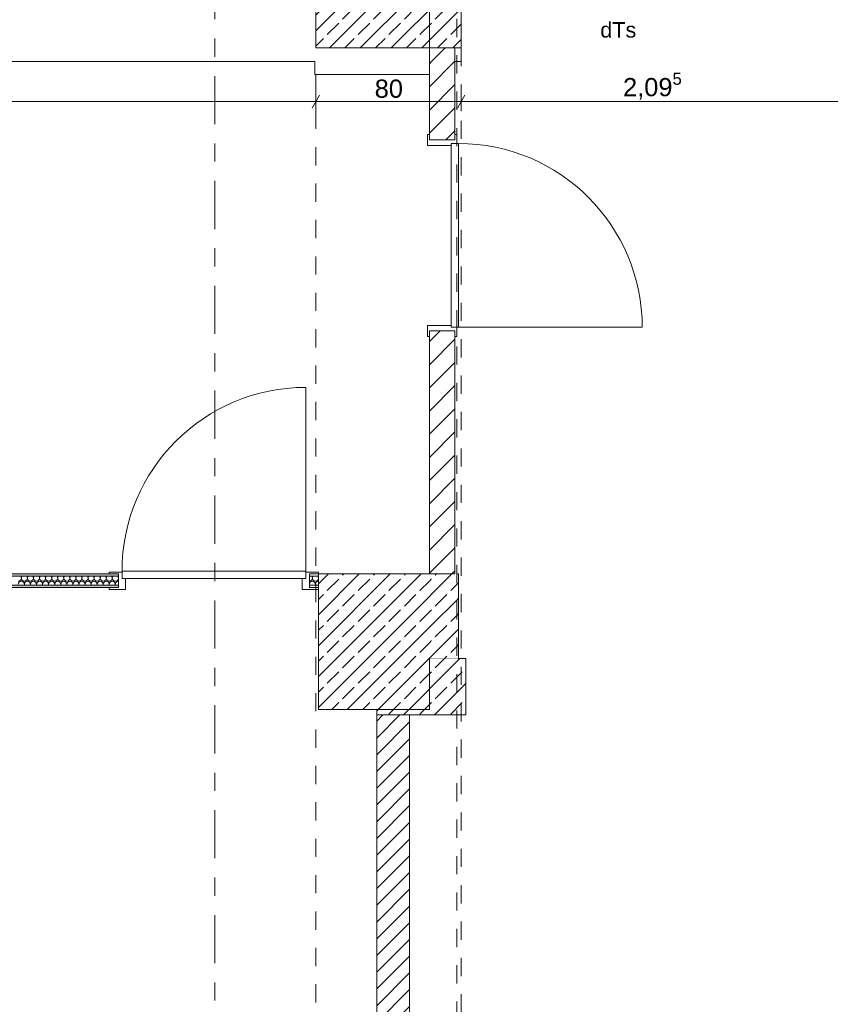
# Model space of a CAD drawing. Header units: metres. Extents: x -3.6 to 84.5, y -11 to 16.8.
# Tile 425 of 656: x 49.9 to 54.3, y -5.6 to -0.2. Entities that reach past the tile are written whole.
import ezdxf

# ---------------------------------------------------------------- set-up
doc = ezdxf.new("R2010")
doc.units = ezdxf.units.M
doc.header["$MEASUREMENT"] = 0
for name, pattern in [('Punktlinie eng', [0.0375, 0.0125, -0.025]), ('Strichlinie doppelt', [0.546806, 0.264583, -0.105833, 0.070556, -0.105833]), ('Untersicht', [0.1, 0.075, -0.025]), ('Wipeout_Contour', [1, 0, -1])]:
    doc.linetypes.add(name, pattern=pattern)
for name, color, linetype in [('152 - Bemaßung_ Beschriftung.Ausbau', 7, 'Continuous'), ('301 - Elemente.Linie', 7, 'Continuous'), ('302 - Elemente.Schraffur', 7, 'Continuous'), ('451 - Universal.Achsen Raster', 7, 'Continuous'), ('605 - Struktur.Wand Innen', 7, 'Continuous'), ('607 - Struktur.Stütze', 7, 'Continuous')]:
    doc.layers.add(name, color=color, linetype=linetype)
doc.styles.add('ERSTELLTER_STIL_2', font='txt')
doc.dimstyles.new('ERSTELLTER_STIL__3', dxfattribs={"dimtxt": 0.1, "dimasz": 0.0532, "dimexe": 0.18, "dimexo": 0.0625, "dimgap": 0, "dimtad": 1, "dimtih": 1, "dimtoh": 1, "dimzin": 0, "dimdsep": 46, "dimtxsty": 'ERSTELLTER_STIL_2', "dimblk": 'ARROWHEAD_2', "dimblk1": 'ARROWHEAD_2', "dimblk2": 'ARROWHEAD_2', "dimcen": 0.09, "dimse1": 1, "dimse2": 1, "dimclrd": 7, "dimclre": 7, "dimclrt": 7, "dimazin": 0, "dimtfac": 1, "dimtdec": 4, "dimtmove": 0, "dimatfit": 3, "dimfxl": 1, "dimtolj": 1, "dimtzin": 0, "dimarcsym": 0})
doc.dimstyles.new('ERSTELLTER_STIL__4', dxfattribs={"dimtxt": 0.1, "dimasz": 0.0532, "dimexe": 0.18, "dimexo": 0.0625, "dimgap": 0, "dimtad": 1, "dimtih": 1, "dimtoh": 1, "dimzin": 0, "dimdsep": 46, "dimtxsty": 'ERSTELLTER_STIL_2', "dimblk": 'ARROWHEAD_2', "dimblk1": 'ARROWHEAD_2', "dimblk2": 'ARROWHEAD_2', "dimcen": 0.09, "dimse1": 1, "dimse2": 1, "dimclrd": 7, "dimclre": 7, "dimclrt": 7, "dimazin": 0, "dimtfac": 1, "dimtdec": 4, "dimtmove": 2, "dimatfit": 3, "dimfxl": 1, "dimtolj": 1, "dimtzin": 0, "dimarcsym": 0})
pattern_1 = [(45, (0, 0), (-0.08485281, 0.08485281), []), (45, (-0.04243, 0.04243), (-0.08485281, 0.08485281), [0.09, -0.03])]
pattern_2 = [(45, (0, 0), (-0.01767767, 0.01767767), [0, -0.025])]
pattern_3 = [(45, (0, 0), (-0.06363961, 0.06363961), [])]

# ---------------------------------------------------------------- blocks, each defined once
blk = doc.blocks.new('*X12')
at = {"layer": '302 - Elemente.Schraffur', "color": 7, "linetype": 'Continuous', "lineweight": 5}
for p, q in [((49.8667, -3.2833), (49.864, -3.2725)), ((49.8667, -3.2833), (49.8694, -3.2725)), ((49.9, -3.2833), (49.8973, -3.2725)), ((49.9, -3.2833), (49.9027, -3.2725)), ((49.9333, -3.2833), (49.9306, -3.2725)), ((49.9333, -3.2833), (49.936, -3.2725)), ((49.9667, -3.2833), (49.964, -3.2725)), ((49.9667, -3.2833), (49.9694, -3.2725)), ((50, -3.2833), (49.9973, -3.2725)), ((50, -3.2833), (50.0027, -3.2725)), ((50.0333, -3.2833), (50.0306, -3.2725)), ((50.0333, -3.2833), (50.036, -3.2725)), ((50.0667, -3.2833), (50.064, -3.2725)), ((50.0667, -3.2833), (50.0694, -3.2725)), ((50.1, -3.2833), (50.0973, -3.2725)), ((50.1, -3.2833), (50.1027, -3.2725)), ((50.1333, -3.2833), (50.1306, -3.2725)), ((50.1333, -3.2833), (50.136, -3.2725)), ((50.1667, -3.2833), (50.164, -3.2725)), ((50.1667, -3.2833), (50.1694, -3.2725)), ((50.2, -3.2833), (50.1973, -3.2725)), ((50.2, -3.2833), (50.2027, -3.2725)), ((50.2333, -3.2833), (50.2306, -3.2725)), ((50.2333, -3.2833), (50.236, -3.2725)), ((50.2667, -3.2833), (50.264, -3.2725)), ((50.2667, -3.2833), (50.2694, -3.2725)), ((50.3, -3.2833), (50.2973, -3.2725)), ((50.3, -3.2833), (50.3027, -3.2725)), ((50.3333, -3.2833), (50.3306, -3.2725)), ((50.3333, -3.2833), (50.336, -3.2725)), ((50.3667, -3.2833), (50.364, -3.2725)), ((50.3667, -3.2833), (50.3694, -3.2725)), ((50.4, -3.2833), (50.3973, -3.2725)), ((49.8819, -3.3225), (49.8833, -3.3167)), ((49.8848, -3.3225), (49.8833, -3.3167)), ((49.9152, -3.3225), (49.9167, -3.3167)), ((49.9181, -3.3225), (49.9167, -3.3167)), ((49.9485, -3.3225), (49.95, -3.3167)), ((49.9515, -3.3225), (49.95, -3.3167)), ((49.9819, -3.3225), (49.9833, -3.3167)), ((49.9848, -3.3225), (49.9833, -3.3167)), ((50.0152, -3.3225), (50.0167, -3.3167)), ((50.0181, -3.3225), (50.0167, -3.3167)), ((50.0485, -3.3225), (50.05, -3.3167)), ((50.0515, -3.3225), (50.05, -3.3167)), ((50.0819, -3.3225), (50.0833, -3.3167)), ((50.0848, -3.3225), (50.0833, -3.3167)), ((50.1152, -3.3225), (50.1167, -3.3167)), ((50.1181, -3.3225), (50.1167, -3.3167)), ((50.1485, -3.3225), (50.15, -3.3167)), ((50.1515, -3.3225), (50.15, -3.3167)), ((50.1819, -3.3225), (50.1833, -3.3167)), ((50.1848, -3.3225), (50.1833, -3.3167)), ((50.2152, -3.3225), (50.2167, -3.3167)), ((50.2181, -3.3225), (50.2167, -3.3167)), ((50.2485, -3.3225), (50.25, -3.3167)), ((50.2515, -3.3225), (50.25, -3.3167)), ((50.2819, -3.3225), (50.2833, -3.3167)), ((50.2848, -3.3225), (50.2833, -3.3167)), ((50.3152, -3.3225), (50.3167, -3.3167)), ((50.3181, -3.3225), (50.3167, -3.3167)), ((50.3485, -3.3225), (50.35, -3.3167)), ((50.3515, -3.3225), (50.35, -3.3167)), ((50.3819, -3.3225), (50.3833, -3.3167)), ((50.3848, -3.3225), (50.3833, -3.3167))]:
    blk.add_line(p, q, dxfattribs=at)
for centre, start, end in [((49.85, -3.2833), 270, 0), ((49.8667, -3.3167), 90, 180), ((49.8833, -3.2833), 180, 270), ((49.8667, -3.3167), 0, 90), ((49.8833, -3.2833), 270, 0), ((49.9, -3.3167), 90, 180), ((49.9167, -3.2833), 180, 270), ((49.9, -3.3167), 0, 90), ((49.9167, -3.2833), 270, 0), ((49.9333, -3.3167), 90, 180), ((49.95, -3.2833), 180, 270), ((49.9333, -3.3167), 0, 90), ((49.95, -3.2833), 270, 0), ((49.9667, -3.3167), 90, 180), ((49.9833, -3.2833), 180, 270), ((49.9667, -3.3167), 0, 90), ((49.9833, -3.2833), 270, 0), ((50, -3.3167), 90, 180), ((50.0167, -3.2833), 180, 270), ((50, -3.3167), 0, 90), ((50.0167, -3.2833), 270, 0), ((50.0333, -3.3167), 90, 180), ((50.05, -3.2833), 180, 270), ((50.0333, -3.3167), 0, 90), ((50.05, -3.2833), 270, 0), ((50.0667, -3.3167), 90, 180), ((50.0833, -3.2833), 180, 270), ((50.0667, -3.3167), 0, 90), ((50.0833, -3.2833), 270, 0), ((50.1, -3.3167), 90, 180), ((50.1167, -3.2833), 180, 270), ((50.1, -3.3167), 0, 90), ((50.1167, -3.2833), 270, 0), ((50.1333, -3.3167), 90, 180), ((50.15, -3.2833), 180, 270), ((50.1333, -3.3167), 0, 90), ((50.15, -3.2833), 270, 0), ((50.1667, -3.3167), 90, 180), ((50.1833, -3.2833), 180, 270), ((50.1667, -3.3167), 0, 90), ((50.1833, -3.2833), 270, 0), ((50.2, -3.3167), 90, 180), ((50.2167, -3.2833), 180, 270), ((50.2, -3.3167), 0, 90), ((50.2167, -3.2833), 270, 0), ((50.2333, -3.3167), 90, 180), ((50.25, -3.2833), 180, 270), ((50.2333, -3.3167), 0, 90), ((50.25, -3.2833), 270, 0), ((50.2667, -3.3167), 90, 180), ((50.2833, -3.2833), 180, 270), ((50.2667, -3.3167), 0, 90), ((50.2833, -3.2833), 270, 0), ((50.3, -3.3167), 90, 180), ((50.3167, -3.2833), 180, 270), ((50.3, -3.3167), 0, 90), ((50.3167, -3.2833), 270, 0), ((50.3333, -3.3167), 90, 180), ((50.35, -3.2833), 180, 270), ((50.3333, -3.3167), 0, 90), ((50.35, -3.2833), 270, 0), ((50.3667, -3.3167), 90, 180), ((50.3833, -3.2833), 180, 270), ((50.3667, -3.3167), 0, 90), ((50.3833, -3.2833), 270, 357.914), ((50.4, -3.3167), 90.038, 180)]:
    blk.add_arc(centre, 0.0167, start, end, dxfattribs=at)
blk = doc.blocks.new('*X13')
at = {"layer": '302 - Elemente.Schraffur', "color": 7, "linetype": 'Continuous', "lineweight": 5}
for p, q in [((51.4667, -3.2833), (51.464, -3.2725)), ((51.4667, -3.2833), (51.4694, -3.2725)), ((51.5, -3.2833), (51.4973, -3.2725)), ((51.45, -3.3167), (51.45, -3.3167)), ((51.4515, -3.3225), (51.45, -3.3167)), ((51.4819, -3.3225), (51.4833, -3.3167)), ((51.4848, -3.3225), (51.4833, -3.3167))]:
    blk.add_line(p, q, dxfattribs=at)
for centre, start, end in [((51.45, -3.2833), 270, 0), ((51.4667, -3.3167), 90, 180), ((51.45, -3.2833), 269.9623, 270), ((51.4833, -3.2833), 180, 270), ((51.4667, -3.3167), 0, 90), ((51.4833, -3.2833), 270, 357.9178), ((51.5, -3.3167), 90.0378, 180), ((51.4333, -3.3167), 0, 2.0788)]:
    blk.add_arc(centre, 0.0167, start, end, dxfattribs=at)
blk = doc.blocks.new('*D297')
at = {"layer": '152 - Bemaßung_ Beschriftung.Ausbau', "color": 7, "linetype": 'Continuous', "lineweight": 5}
for p, q in [((47.44, -9.1375), (47.44, -9.0325)), ((47.29, -9.085), (47.44, -9.085)), ((47.4602, -9.05), (47.4198, -9.12)), ((47.44, -9.085), (62.035, -9.085)), ((62.0552, -9.05), (62.0148, -9.12))]:
    blk.add_line(p, q, dxfattribs=at)
at = {"layer": '152 - Bemaßung_ Beschriftung.Ausbau', "color": 7, "lineweight": 5, "insert": (54.5415, -9.0844), "char_height": 0.1, "attachment_point": 7, "style": 'ERSTELLTER_STIL_2'}
blk.add_mtext('\\A1;{\\pql;\\fArial|b0|i0|c0|p38;14,59\\fArial|b0|i0|c0|p38;\\A1{\\H.66x;\\S5^  ;}}', dxfattribs=at)
blk = doc.blocks.new('ARROWHEAD_2')
at = {"color": 0, "linetype": 'Continuous', "lineweight": 0}
for p, q in [((0, 0), (-1, 0)), ((-0.38, -0.66), (0.38, 0.66))]:
    blk.add_line(p, q, dxfattribs=at)
blk = doc.blocks.new('*D298')
at = {"layer": '152 - Bemaßung_ Beschriftung.Ausbau', "color": 7, "linetype": 'Continuous', "lineweight": 5}
for p, q in [((62.035, -9.1375), (62.035, -9.0325)), ((47.44, -9.085), (62.035, -9.085)), ((62.0552, -9.05), (62.0148, -9.12)), ((62.035, -9.085), (62.275, -9.085)), ((62.2952, -9.05), (62.2548, -9.12))]:
    blk.add_line(p, q, dxfattribs=at)
at = {"layer": '152 - Bemaßung_ Beschriftung.Ausbau', "color": 7, "lineweight": 5, "insert": (62.0791, -9.065), "char_height": 0.1, "attachment_point": 7, "style": 'ERSTELLTER_STIL_2'}
blk.add_mtext('\\A1;{\\pql;\\fArial|b0|i0|c0|p38;24}', dxfattribs=at)
blk = doc.blocks.new('*D483')
at = {"layer": '152 - Bemaßung_ Beschriftung.Ausbau', "color": 7, "linetype": 'Continuous', "lineweight": 5}
for p, q in [((44.1502, -10.05), (44.1098, -10.12)), ((44.13, -10.1375), (44.13, -10.0325)), ((52.1302, -10.05), (52.0898, -10.12)), ((43.89, -10.085), (44.13, -10.085)), ((44.13, -10.085), (52.11, -10.085))]:
    blk.add_line(p, q, dxfattribs=at)
at = {"layer": '152 - Bemaßung_ Beschriftung.Ausbau', "color": 7, "lineweight": 5, "char_height": 0.1, "attachment_point": 7, "style": 'ERSTELLTER_STIL_2'}
for s, insert in [('\\A1;{\\pql;\\fArial|b0|i0|c0|p38;7,98}', (47.987, -10.065)), ('\\A1;{\\pql;\\fArial|b0|i0|c0|p38;14}', (52.1028, -10.0755))]:
    blk.add_mtext(s, dxfattribs=dict(at, insert=insert))
blk = doc.blocks.new('*D484')
at = {"layer": '152 - Bemaßung_ Beschriftung.Ausbau', "color": 7, "linetype": 'Continuous', "lineweight": 5}
for p, q in [((52.1302, -10.05), (52.0898, -10.12)), ((52.11, -10.1375), (52.11, -10.0325)), ((52.2702, -10.05), (52.2298, -10.12)), ((44.13, -10.085), (52.11, -10.085)), ((52.11, -10.085), (52.25, -10.085))]:
    blk.add_line(p, q, dxfattribs=at)
blk = doc.blocks.new('*D485')
at = {"layer": '152 - Bemaßung_ Beschriftung.Ausbau', "color": 7, "linetype": 'Continuous', "lineweight": 5}
for p, q in [((52.2702, -10.05), (52.2298, -10.12)), ((52.25, -10.1375), (52.25, -10.0325)), ((54.8902, -10.05), (54.8498, -10.12)), ((52.11, -10.085), (52.25, -10.085)), ((52.25, -10.085), (54.87, -10.085))]:
    blk.add_line(p, q, dxfattribs=at)
at = {"layer": '152 - Bemaßung_ Beschriftung.Ausbau', "color": 7, "lineweight": 5, "insert": (53.427, -10.065), "char_height": 0.1, "attachment_point": 7, "style": 'ERSTELLTER_STIL_2'}
blk.add_mtext('\\A1;{\\pql;\\fArial|b0|i0|c0|p38;2,62}', dxfattribs=at)
blk = doc.blocks.new('*D520')
at = {"layer": '152 - Bemaßung_ Beschriftung.Ausbau', "color": 7, "linetype": 'Continuous', "lineweight": 5}
for p, q in [((47.5002, -9.55), (47.4598, -9.62)), ((47.48, -9.6375), (47.48, -9.5325)), ((50.8002, -9.55), (50.7598, -9.62)), ((47.18, -9.585), (47.48, -9.585)), ((47.48, -9.585), (50.78, -9.585))]:
    blk.add_line(p, q, dxfattribs=at)
at = {"layer": '152 - Bemaßung_ Beschriftung.Ausbau', "color": 7, "lineweight": 5, "insert": (48.997, -9.565), "char_height": 0.1, "attachment_point": 7, "style": 'ERSTELLTER_STIL_2'}
blk.add_mtext('\\A1;{\\pql;\\fArial|b0|i0|c0|p38;3,30}', dxfattribs=at)
blk = doc.blocks.new('*D521')
at = {"layer": '152 - Bemaßung_ Beschriftung.Ausbau', "color": 7, "linetype": 'Continuous', "lineweight": 5}
for p, q in [((50.8002, -9.55), (50.7598, -9.62)), ((50.78, -9.6375), (50.78, -9.5325)), ((51.1002, -9.55), (51.0598, -9.62)), ((47.48, -9.585), (50.78, -9.585)), ((50.78, -9.585), (51.08, -9.585))]:
    blk.add_line(p, q, dxfattribs=at)
at = {"layer": '152 - Bemaßung_ Beschriftung.Ausbau', "color": 7, "lineweight": 5, "insert": (50.8541, -9.565), "char_height": 0.1, "attachment_point": 7, "style": 'ERSTELLTER_STIL_2'}
blk.add_mtext('\\A1;{\\pql;\\fArial|b0|i0|c0|p38;30}', dxfattribs=at)
blk = doc.blocks.new('*D522')
at = {"layer": '152 - Bemaßung_ Beschriftung.Ausbau', "color": 7, "linetype": 'Continuous', "lineweight": 5}
for p, q in [((51.1002, -9.55), (51.0598, -9.62)), ((51.08, -9.6375), (51.08, -9.5325)), ((51.8302, -9.55), (51.7898, -9.62)), ((50.78, -9.585), (51.08, -9.585)), ((51.08, -9.585), (51.81, -9.585))]:
    blk.add_line(p, q, dxfattribs=at)
at = {"layer": '152 - Bemaßung_ Beschriftung.Ausbau', "color": 7, "lineweight": 5, "char_height": 0.1, "attachment_point": 7, "style": 'ERSTELLTER_STIL_2'}
for s, insert in [('\\A1;{\\pql;\\fArial|b0|i0|c0|p38;73}', (51.3691, -9.565)), ('\\A1;{\\pql;\\fArial|b0|i0|c0|p38;15}', (51.8025, -9.5755))]:
    blk.add_mtext(s, dxfattribs=dict(at, insert=insert))
blk = doc.blocks.new('*D523')
at = {"layer": '152 - Bemaßung_ Beschriftung.Ausbau', "color": 7, "linetype": 'Continuous', "lineweight": 5}
for p, q in [((51.8302, -9.55), (51.7898, -9.62)), ((51.81, -9.6375), (51.81, -9.5325)), ((51.9802, -9.55), (51.9398, -9.62)), ((51.08, -9.585), (51.81, -9.585)), ((51.81, -9.585), (51.96, -9.585))]:
    blk.add_line(p, q, dxfattribs=at)
blk = doc.blocks.new('*D524')
at = {"layer": '152 - Bemaßung_ Beschriftung.Ausbau', "color": 7, "linetype": 'Continuous', "lineweight": 5}
for p, q in [((51.9802, -9.55), (51.9398, -9.62)), ((51.96, -9.6375), (51.96, -9.5325)), ((54.4002, -9.55), (54.3598, -9.62)), ((51.81, -9.585), (51.96, -9.585)), ((51.96, -9.585), (54.38, -9.585))]:
    blk.add_line(p, q, dxfattribs=at)
at = {"layer": '152 - Bemaßung_ Beschriftung.Ausbau', "color": 7, "lineweight": 5, "insert": (53.037, -9.565), "char_height": 0.1, "attachment_point": 7, "style": 'ERSTELLTER_STIL_2'}
blk.add_mtext('\\A1;{\\pql;\\fArial|b0|i0|c0|p38;2,42}', dxfattribs=at)
blk = doc.blocks.new('*D525')
at = {"layer": '152 - Bemaßung_ Beschriftung.Ausbau', "color": 7, "linetype": 'Continuous', "lineweight": 5}
for p, q in [((54.4002, -9.55), (54.3598, -9.62)), ((54.38, -9.6375), (54.38, -9.5325)), ((54.7002, -9.55), (54.6598, -9.62)), ((51.96, -9.585), (54.38, -9.585)), ((54.38, -9.585), (54.68, -9.585))]:
    blk.add_line(p, q, dxfattribs=at)
at = {"layer": '152 - Bemaßung_ Beschriftung.Ausbau', "color": 7, "lineweight": 5, "insert": (54.4541, -9.565), "char_height": 0.1, "attachment_point": 7, "style": 'ERSTELLTER_STIL_2'}
blk.add_mtext('\\A1;{\\pql;\\fArial|b0|i0|c0|p38;30}', dxfattribs=at)
blk = doc.blocks.new('*D637')
at = {"layer": '152 - Bemaßung_ Beschriftung.Ausbau', "color": 7, "linetype": 'Continuous', "lineweight": 5}
for p, q in [((44.6052, -0.63), (44.5648, -0.7)), ((44.585, -0.7175), (44.585, -0.6125)), ((51.5052, -0.63), (51.4648, -0.7)), ((51.485, -0.7175), (51.485, -0.6125)), ((44.585, -0.665), (51.485, -0.665))]:
    blk.add_line(p, q, dxfattribs=at)
at = {"layer": '152 - Bemaßung_ Beschriftung.Ausbau', "color": 7, "lineweight": 5, "insert": (47.902, -0.645), "char_height": 0.1, "attachment_point": 7, "style": 'ERSTELLTER_STIL_2'}
blk.add_mtext('\\A1;{\\pql;\\fArial|b0|i0|c0|p38;6,90}', dxfattribs=at)
blk = doc.blocks.new('*D638')
at = {"layer": '152 - Bemaßung_ Beschriftung.Ausbau', "color": 7, "linetype": 'Continuous', "lineweight": 5}
for p, q in [((51.5052, -0.63), (51.4648, -0.7)), ((51.485, -0.7175), (51.485, -0.6125)), ((52.3052, -0.63), (52.2648, -0.7)), ((52.285, -0.7175), (52.285, -0.6125)), ((51.485, -0.665), (52.285, -0.665))]:
    blk.add_line(p, q, dxfattribs=at)
at = {"layer": '152 - Bemaßung_ Beschriftung.Ausbau', "color": 7, "lineweight": 5, "insert": (51.8091, -0.645), "char_height": 0.1, "attachment_point": 7, "style": 'ERSTELLTER_STIL_2'}
blk.add_mtext('\\A1;{\\pql;\\fArial|b0|i0|c0|p38;80}', dxfattribs=at)
blk = doc.blocks.new('*D639')
at = {"layer": '152 - Bemaßung_ Beschriftung.Ausbau', "color": 7, "linetype": 'Continuous', "lineweight": 5}
for p, q in [((52.3052, -0.63), (52.2648, -0.7)), ((52.285, -0.7175), (52.285, -0.6125)), ((54.4002, -0.63), (54.3598, -0.7)), ((54.38, -0.7175), (54.38, -0.6125)), ((52.285, -0.665), (54.38, -0.665))]:
    blk.add_line(p, q, dxfattribs=at)
at = {"layer": '152 - Bemaßung_ Beschriftung.Ausbau', "color": 7, "lineweight": 5, "insert": (53.1744, -0.6644), "char_height": 0.1, "attachment_point": 7, "style": 'ERSTELLTER_STIL_2'}
blk.add_mtext('\\A1;{\\pql;\\fArial|b0|i0|c0|p38;2,09\\fArial|b0|i0|c0|p38;\\A1{\\H.66x;\\S5^  ;}}', dxfattribs=at)
blk = doc.blocks.new('*D644')
at = {"layer": '152 - Bemaßung_ Beschriftung.Ausbau', "color": 7, "linetype": 'Continuous', "lineweight": 5}
for p, q in [((-0.165, -10.6375), (-0.165, -10.5325)), ((62.425, -10.6375), (62.425, -10.5325)), ((-0.1992, -10.585), (-0.165, -10.585)), ((-0.1448, -10.55), (-0.1852, -10.62)), ((-0.165, -10.585), (62.425, -10.585)), ((62.4048, -10.62), (62.4452, -10.55)), ((62.425, -10.585), (62.4593, -10.585))]:
    blk.add_line(p, q, dxfattribs=at)
at = {"layer": '152 - Bemaßung_ Beschriftung.Ausbau', "color": 7, "lineweight": 5, "insert": (30.959, -10.565), "char_height": 0.1, "attachment_point": 7, "style": 'ERSTELLTER_STIL_2'}
blk.add_mtext('\\A1;{\\pql;\\fArial|b0|i0|c0|p38;62,59}', dxfattribs=at)

msp = doc.modelspace()

# ---------------------------------------------------------------- hatches: boundary and pattern name
at = {"layer": '302 - Elemente.Schraffur', "linetype": 'Continuous', "lineweight": 5}
h = msp.add_hatch(dxfattribs=at)
h.set_pattern_fill('Gips_0001', style=0, pattern_type=2)
h.set_pattern_definition(pattern_2)
h.paths.add_polyline_path([(45.1625, -3.26), (45.1625, -3.2725), (50.4, -3.2725), (50.4, -3.26)])
h = msp.add_hatch(dxfattribs=at)
h.set_pattern_fill('Gips_0001', style=0, pattern_type=2)
h.set_pattern_definition(pattern_2)
h.paths.add_polyline_path([(51.45, -3.26), (51.45, -3.2725), (51.5, -3.2725), (51.5, -3.26)])
h = msp.add_hatch(dxfattribs=at)
h.set_pattern_fill('Gips_0001', style=0, pattern_type=2)
h.set_pattern_definition(pattern_2)
h.paths.add_polyline_path([(50.4, -3.3225), (45.225, -3.3225), (45.225, -3.335), (50.4, -3.335)])
h = msp.add_hatch(dxfattribs=at)
h.set_pattern_fill('Gips_0001', style=0, pattern_type=2)
h.set_pattern_definition(pattern_2)
h.paths.add_polyline_path([(51.5, -3.3225), (51.45, -3.3225), (51.45, -3.335), (51.5, -3.335)])

# ---------------------------------------------------------------- linework, layer by layer
at = {"layer": '301 - Elemente.Linie', "color": 7, "linetype": 'Continuous', "lineweight": 13}
for p, q in [((51.43, -3.245), (51.43, -2.235)), ((50.42, -3.245), (50.42, -3.285)), ((51.43, -3.245), (50.42, -3.245)), ((51.43, -3.285), (51.43, -3.245)), ((50.4, -3.2725), (45.2125, -3.2725)), ((50.42, -3.25), (50.35, -3.25)), ((50.35, -3.25), (50.35, -3.26)), ((50.35, -3.26), (50.4, -3.26)), ((50.4, -3.26), (50.4, -3.335)), ((50.4, -3.2725), (50.4, -3.26)), ((50.4, -3.2725), (50.4, -3.26)), ((50.4, -3.3225), (50.4, -3.2725)), ((50.4, -3.3225), (50.4, -3.2725)), ((50.42, -3.285), (50.42, -3.25)), ((50.44, -3.285), (50.42, -3.285)), ((50.42, -3.285), (51.43, -3.285)), ((50.44, -3.345), (50.44, -3.285)), ((51.41, -3.345), (51.41, -3.285)), ((51.41, -3.285), (51.43, -3.285)), ((51.43, -3.285), (51.43, -3.25)), ((51.43, -3.25), (51.5, -3.25)), ((51.45, -3.2725), (51.45, -3.26)), ((51.5, -3.26), (51.45, -3.26)), ((51.45, -3.26), (51.45, -3.335)), ((51.45, -3.2725), (51.45, -3.26)), ((51.45, -3.2725), (51.45, -3.26)), ((51.5, -3.2725), (51.45, -3.2725)), ((51.45, -3.3225), (51.45, -3.2725)), ((51.45, -3.3225), (51.45, -3.2725)), ((51.45, -3.3225), (51.45, -3.2725)), ((51.5, -3.25), (51.5, -3.26)), ((50.4, -3.3225), (45.225, -3.3225)), ((50.4, -3.335), (50.35, -3.335)), ((50.35, -3.335), (50.35, -3.345)), ((50.35, -3.345), (50.44, -3.345)), ((50.4, -3.335), (50.4, -3.3225)), ((51.5, -3.345), (51.41, -3.345)), ((51.5, -3.3225), (51.45, -3.3225)), ((51.45, -3.335), (51.45, -3.3225)), ((51.45, -3.335), (51.45, -3.3225)), ((51.45, -3.335), (51.45, -3.3225)), ((51.45, -3.335), (51.5, -3.335)), ((51.5, -3.335), (51.5, -3.345))]:
    msp.add_line(p, q, dxfattribs=at)
at = {"layer": '301 - Elemente.Linie', "color": 7, "linetype": 'Continuous', "lineweight": 18}
msp.add_line((52.27, -3.26), (52.26, -3.26), dxfattribs=at)
at = {"layer": '301 - Elemente.Linie', "color": 7, "linetype": 'Continuous', "lineweight": 13}
for points in [[(50.4, -3.26), (46.495, -3.26)], [(51.5, -3.26), (51.45, -3.26)], [(51.5, -3.26), (51.5, -3.2725)], [(51.5, -3.2725), (51.5, -3.3225)], [(45.225, -3.335), (50.4, -3.335)], [(51.45, -3.335), (51.5, -3.335)], [(51.5, -3.3225), (51.5, -3.335)]]:
    msp.add_lwpolyline(points, dxfattribs=at)
at = {"layer": '301 - Elemente.Linie', "color": 7, "linetype": 'Continuous', "lineweight": 18}
msp.add_lwpolyline([(51.45, -3.26), (52.11, -3.26)], dxfattribs=at)
at = {"layer": '301 - Elemente.Linie', "color": 7, "linetype": 'Continuous', "lineweight": 9}
msp.add_arc((51.43, -3.245), 1.01, 90, 180, dxfattribs=at)
at = {"layer": '451 - Universal.Achsen Raster', "color": 160, "linetype": 'Strichlinie doppelt', "lineweight": 9, "true_color": 0x3232ff}
msp.add_line((50.93, -10.585), (50.93, 16.355), dxfattribs=at)
at = {"layer": '605 - Struktur.Wand Innen', "color": 7, "linetype": 'Continuous', "lineweight": 13}
for p, q in [((52.1, -0.905), (52.23, -0.905)), ((52.1, -1.895), (52.23, -1.895))]:
    msp.add_line(p, q, dxfattribs=at)
at = {"layer": '605 - Struktur.Wand Innen', "color": 7, "linetype": 'Continuous', "lineweight": 18, "flags": 128}
for points in [[(52.11, 0.005), (52.11, -0.445)], [(52.11, -0.515), (52.11, -0.354)], [(52.285, -0.445), (52.285, -0.37)], [(44.61, -0.445), (51.48, -0.445)], [(51.48, -0.445), (51.48, -0.515)], [(51.48, -0.515), (52.11, -0.515)]]:
    msp.add_lwpolyline(points, dxfattribs=at)

# ---------------------------------------------------------------- block references
at = {"layer": '302 - Elemente.Schraffur', "color": 7, "linetype": 'Continuous', "lineweight": 5}
for name in ['*X12', '*X13']:
    msp.add_blockref(name, (0, 0), dxfattribs=at)

# ---------------------------------------------------------------- texts
at = {"layer": '605 - Struktur.Wand Innen', "color": 7, "lineweight": 9, "insert": (53.0492, -0.228), "char_height": 0.085, "attachment_point": 1, "style": 'ERSTELLTER_STIL_2'}
msp.add_mtext('\\A1;{\\pql;\\pt0;\\fArial|b0|i0|c0|p38;dTs}', dxfattribs=at)

# ---------------------------------------------------------------- dimensions: what is measured, and where the dimension line sits
at = {"layer": '152 - Bemaßung_ Beschriftung.Ausbau', "color": 7, "linetype": 'Continuous', "lineweight": 5}
for base, p1, p2, picture, middle in [((50.78, -9.585), (47.48, 0.7), (50.78, 0.7), '*D520', (49.1268, -9.515)), ((51.08, -9.585), (50.78, 0.7), (51.08, 0.7), '*D521', (50.9303, -9.515)), ((51.485, -0.665), (44.585, -0.37), (51.485, -0.37), '*D637', (48.0319, -0.595))]:
    dim = msp.add_linear_dim(base=base, p1=p1, p2=p2, dimstyle='ERSTELLTER_STIL__3', dxfattribs=at)
    dim.commit()
    dim.dimension.update_dxf_attribs({"geometry": picture, "text_midpoint": middle, "dimtype": 160})

# ---------------------------------------------------------------- wipeouts: each hides what was drawn before it
at = {"color": 254, "linetype": 'Wipeout_Contour', "lineweight": 0, "ltscale": 208.84909}
msp.add_wipeout([(52.31, -4.035), (52.31, -3.725), (51.82, -3.725), (51.82, -4.035)], dxfattribs=at).dxf.layer = '302 - Elemente.Schraffur'

# ---------------------------------------------------------------- next in the draw order: hatches: boundary and pattern name
at = {"layer": '302 - Elemente.Schraffur', "linetype": 'Continuous', "lineweight": 5}
h = msp.add_hatch(dxfattribs=at)
h.set_pattern_fill('Beton__Stahlbeton_0001', style=0, pattern_type=2)
h.set_pattern_definition(pattern_1)
h.paths.add_polyline_path([(52.31, -4.035), (52.31, -3.725), (51.82, -3.725), (51.82, -4.035)])
h = msp.add_hatch(dxfattribs=at)
h.set_pattern_fill('MW_Kalksandstein_0001', style=0, pattern_type=2)
h.set_pattern_definition([(45, (0, 0), (-0.04596194, 0.04596194), [])])
h.paths.add_polyline_path([(52, -7.305), (52, -4.035), (51.82, -4.035), (51.82, -7.305)])

# ---------------------------------------------------------------- next in the draw order: linework, layer by layer
at = {"layer": '301 - Elemente.Linie', "color": 7, "linetype": 'Continuous', "lineweight": 18}
for p, q in [((51.82, -4.035), (51.82, -7.305)), ((52, -7.305), (52, -4.035))]:
    msp.add_line(p, q, dxfattribs=at)
for points in [[(52.31, -3.725), (51.82, -3.725)], [(51.82, -3.725), (51.82, -4.035)], [(52.31, -4.035), (52.31, -3.725)], [(51.82, -4.035), (52.31, -4.035)]]:
    msp.add_lwpolyline(points, dxfattribs=at)
at = {"layer": '301 - Elemente.Linie', "color": 7, "linetype": 'Continuous', "lineweight": 13}
msp.add_lwpolyline([(52, -4.035), (51.82, -4.035)], dxfattribs=at)

# ---------------------------------------------------------------- next in the draw order: wipeouts: each hides what was drawn before it
at = {"color": 254, "linetype": 'Wipeout_Contour', "lineweight": 0, "ltscale": 208.939774}
msp.add_wipeout([(52.11, -3.26), (52.11, -3.725), (52.12, -3.725), (52.12, -3.26)], dxfattribs=at).dxf.layer = '302 - Elemente.Schraffur'
at = {"color": 254, "linetype": 'Wipeout_Contour', "lineweight": 0, "ltscale": 209.538398}
msp.add_wipeout([(52.26, -3.26), (52.26, -3.725), (52.27, -3.725), (52.27, -3.26)], dxfattribs=at).dxf.layer = '302 - Elemente.Schraffur'

# ---------------------------------------------------------------- next in the draw order: hatches: boundary and pattern name
at = {"layer": '302 - Elemente.Schraffur', "linetype": 'Continuous', "lineweight": 5}
h = msp.add_hatch(dxfattribs=at)
h.set_pattern_fill('Beton__Stahlbeton_0001', style=0, pattern_type=2)
h.set_pattern_definition(pattern_1)
h.paths.add_polyline_path([(52.11, -3.26), (52.11, -3.725), (52.12, -3.725), (52.12, -3.26)])
h = msp.add_hatch(dxfattribs=at)
h.set_pattern_fill('Beton__Stahlbeton_0001', style=0, pattern_type=2)
h.set_pattern_definition(pattern_1)
h.paths.add_polyline_path([(52.26, -3.26), (52.26, -3.725), (52.27, -3.725), (52.27, -3.26)])

# ---------------------------------------------------------------- next in the draw order: wipeouts: each hides what was drawn before it
at = {"color": 254, "linetype": 'Wipeout_Contour', "lineweight": 0, "ltscale": 209.239251}
msp.add_wipeout([(52.12, -3.26), (52.12, -3.725), (52.26, -3.725), (52.26, -3.26)], dxfattribs=at).dxf.layer = '302 - Elemente.Schraffur'

# ---------------------------------------------------------------- next in the draw order: hatches: boundary and pattern name
at = {"layer": '302 - Elemente.Schraffur', "linetype": 'Continuous', "lineweight": 5}
h = msp.add_hatch(dxfattribs=at)
h.set_pattern_fill('Beton__Stahlbeton_0001', style=0, pattern_type=2)
h.set_pattern_definition(pattern_1)
h.paths.add_polyline_path([(52.12, -3.26), (52.12, -3.725), (52.26, -3.725), (52.26, -3.26)])

# ---------------------------------------------------------------- next in the draw order: linework, layer by layer
at = {"layer": '301 - Elemente.Linie', "color": 7, "linetype": 'Punktlinie eng', "lineweight": 13}
msp.add_line((52.26, -0.01), (52.26, -8.085), dxfattribs=at)
at = {"layer": '301 - Elemente.Linie', "color": 7, "linetype": 'Untersicht', "lineweight": 13}
msp.add_line((52.285, -0.37), (52.285, -8.085), dxfattribs=at)
at = {"layer": '301 - Elemente.Linie', "color": 7, "linetype": 'Continuous', "lineweight": 18}
for p, q in [((52.27, -3.26), (52.26, -3.26)), ((52.27, -3.725), (52.27, -3.26))]:
    msp.add_line(p, q, dxfattribs=at)

# ---------------------------------------------------------------- next in the draw order: wipeouts: each hides what was drawn before it
at = {"color": 254, "linetype": 'Wipeout_Contour', "lineweight": 0, "ltscale": 207.74553}
msp.add_wipeout([(51.5, -4.005), (52.11, -4.005), (52.11, -3.26), (51.5, -3.26)], dxfattribs=at).dxf.layer = '302 - Elemente.Schraffur'
at = {"color": 254, "linetype": 'Wipeout_Contour', "lineweight": 0, "ltscale": 208.736033}
msp.add_wipeout([(52.11, -0.37), (52.11, -0.445), (52.25, -0.445), (52.25, -0.37)], dxfattribs=at).dxf.layer = '605 - Struktur.Wand Innen'

# ---------------------------------------------------------------- next in the draw order: hatches: boundary and pattern name
at = {"layer": '302 - Elemente.Schraffur', "linetype": 'Continuous', "lineweight": 5}
h = msp.add_hatch(dxfattribs=at)
h.set_pattern_fill('Beton__Stahlbeton_0001', style=0, pattern_type=2)
h.set_pattern_definition(pattern_1)
h.paths.add_polyline_path([(51.5, -4.005), (52.11, -4.005), (52.11, -3.26), (51.5, -3.26)])
at = {"layer": '605 - Struktur.Wand Innen', "linetype": 'Continuous', "lineweight": 0, "true_color": 0x000000}
h = msp.add_hatch(dxfattribs=at)
h.set_pattern_fill('MW_Ziegel_0001', color=18, style=0, pattern_type=2)
h.set_pattern_definition(pattern_3)
h.paths.add_polyline_path([(52.11, -0.37), (52.11, -0.445), (52.25, -0.445), (52.25, -0.37)])
at = {"layer": '607 - Struktur.Stütze', "linetype": 'Continuous', "lineweight": 0, "true_color": 0x000000}
h = msp.add_hatch(dxfattribs=at)
h.set_pattern_fill('Beton__Stahlbeton_0001', color=18, style=0, pattern_type=2)
h.set_pattern_definition(pattern_1)
h.paths.add_polyline_path([(52.285, -0.37), (52.285, -0.07), (51.485, -0.07), (51.485, -0.37)])

# ---------------------------------------------------------------- next in the draw order: linework, layer by layer
at = {"layer": '301 - Elemente.Linie', "color": 7, "linetype": 'Untersicht', "lineweight": 13}
msp.add_line((51.485, -0.515), (51.485, -8.085), dxfattribs=at)
at = {"layer": '301 - Elemente.Linie', "color": 7, "linetype": 'Continuous', "lineweight": 18}
msp.add_line((52.12, -3.26), (52.11, -3.26), dxfattribs=at)
for points in [[(52.11, -3.26), (51.5, -3.26)], [(51.5, -3.26), (51.5, -4.005)], [(52.11, -3.725), (52.11, -4.005)], [(51.5, -4.005), (52.11, -4.005)]]:
    msp.add_lwpolyline(points, dxfattribs=at)
at = {"layer": '607 - Struktur.Stütze', "color": 7, "linetype": 'Continuous', "lineweight": 13, "flags": 128}
msp.add_lwpolyline([(52.285, -0.37), (52.285, -0.07), (51.485, -0.07), (51.485, -0.37)], close=True, dxfattribs=at)

# ---------------------------------------------------------------- next in the draw order: dimensions: what is measured, and where the dimension line sits
at = {"layer": '152 - Bemaßung_ Beschriftung.Ausbau', "color": 7, "linetype": 'Continuous', "lineweight": 5}
for base, p1, p2, dimstyle, picture, middle in [((51.81, -9.585), (51.08, 0.7), (51.81, 0.7), 'ERSTELLTER_STIL__3', '*D522', (51.4453, -9.515)), ((51.96, -9.585), (51.81, 0.7), (51.96, 0.7), 'ERSTELLTER_STIL__4', '*D523', (51.8787, -9.5255))]:
    dim = msp.add_linear_dim(base=base, p1=p1, p2=p2, dimstyle=dimstyle, dxfattribs=at)
    dim.commit()
    dim.dimension.update_dxf_attribs({"geometry": picture, "text_midpoint": middle, "dimtype": 160})

# ---------------------------------------------------------------- next in the draw order: wipeouts: each hides what was drawn before it
at = {"color": 254, "linetype": 'Wipeout_Contour', "lineweight": 0, "ltscale": 208.748187}
msp.add_wipeout([(52.25, -0.445), (52.11, -0.445), (52.11, -0.875), (52.25, -0.875)], dxfattribs=at).dxf.layer = '605 - Struktur.Wand Innen'
at = {"color": 254, "linetype": 'Wipeout_Contour', "lineweight": 0, "ltscale": 209.005435}
msp.add_wipeout([(52.11, -3.26), (52.25, -3.26), (52.25, -1.925), (52.11, -1.925)], dxfattribs=at).dxf.layer = '605 - Struktur.Wand Innen'

# ---------------------------------------------------------------- next in the draw order: hatches: boundary and pattern name
at = {"layer": '605 - Struktur.Wand Innen', "linetype": 'Continuous', "lineweight": 0, "true_color": 0x000000}
h = msp.add_hatch(dxfattribs=at)
h.set_pattern_fill('MW_Ziegel_0001', color=18, style=0, pattern_type=2)
h.set_pattern_definition(pattern_3)
h.paths.add_polyline_path([(52.25, -0.445), (52.11, -0.445), (52.11, -0.875), (52.25, -0.875)])
h = msp.add_hatch(dxfattribs=at)
h.set_pattern_fill('MW_Ziegel_0001', color=18, style=0, pattern_type=2)
h.set_pattern_definition(pattern_3)
h.paths.add_polyline_path([(52.11, -3.26), (52.25, -3.26), (52.25, -1.925), (52.11, -1.925)])

# ---------------------------------------------------------------- next in the draw order: linework, layer by layer
at = {"layer": '605 - Struktur.Wand Innen', "color": 7, "linetype": 'Continuous', "lineweight": 18}
for p, q in [((52.11, -0.37), (52.11, -0.445)), ((52.11, -0.37), (52.11, -0.445)), ((52.25, -0.445), (52.25, -0.37)), ((52.25, -0.445), (52.25, -0.37)), ((52.11, -0.875), (52.25, -0.875)), ((52.11, -0.875), (52.25, -0.875)), ((52.11, -0.875), (52.25, -0.875)), ((52.11, -1.925), (52.25, -1.925)), ((52.11, -1.925), (52.25, -1.925)), ((52.11, -1.925), (52.25, -1.925))]:
    msp.add_line(p, q, dxfattribs=at)
at = {"layer": '605 - Struktur.Wand Innen', "color": 7, "linetype": 'Continuous', "lineweight": 13}
for p, q in [((52.11, -0.845), (52.1, -0.845)), ((52.1, -0.845), (52.1, -0.905)), ((52.11, -0.875), (52.11, -0.845)), ((52.26, -0.845), (52.25, -0.845)), ((52.25, -0.845), (52.25, -0.875)), ((52.26, -0.895), (52.26, -0.845)), ((52.25, -0.875), (52.11, -0.875)), ((52.23, -0.905), (52.23, -0.895)), ((52.23, -0.895), (52.26, -0.895)), ((52.27, -0.895), (52.23, -0.895)), ((52.23, -0.895), (52.23, -1.905)), ((52.27, -1.905), (52.27, -0.895)), ((52.1, -1.955), (52.1, -1.895)), ((52.25, -1.925), (52.11, -1.925)), ((52.11, -1.925), (52.11, -1.955)), ((52.23, -1.895), (52.23, -1.905)), ((52.23, -1.905), (52.26, -1.905)), ((52.23, -1.905), (52.27, -1.905)), ((52.25, -1.955), (52.25, -1.925)), ((52.26, -1.905), (52.26, -1.955)), ((52.27, -1.905), (53.28, -1.905)), ((52.11, -1.955), (52.1, -1.955)), ((52.26, -1.955), (52.25, -1.955))]:
    msp.add_line(p, q, dxfattribs=at)
at = {"layer": '605 - Struktur.Wand Innen', "color": 7, "linetype": 'Continuous', "lineweight": 18, "flags": 128}
for points in [[(52.11, -0.445), (52.11, -0.875)], [(52.25, -0.875), (52.25, -0.445)], [(52.25, -0.445), (52.285, -0.445)], [(52.11, -1.925), (52.11, -3.26)], [(52.25, -3.26), (52.25, -1.925)], [(52.11, -3.26), (52.25, -3.26)]]:
    msp.add_lwpolyline(points, dxfattribs=at)
at = {"layer": '605 - Struktur.Wand Innen', "color": 7, "linetype": 'Continuous', "lineweight": 9}
msp.add_arc((52.27, -1.905), 1.01, 0, 90, dxfattribs=at)

# ---------------------------------------------------------------- next in the draw order: dimensions: what is measured, and where the dimension line sits
at = {"layer": '152 - Bemaßung_ Beschriftung.Ausbau', "color": 7, "linetype": 'Continuous', "lineweight": 5}
for base, p1, p2, dimstyle, picture, middle in [((62.03503, -9.085), (47.43999, 2.93566), (62.03503, 5.5375), 'ERSTELLTER_STIL__3', '*D297', (54.84455, -9.015)), ((62.275, -9.085), (62.035, 5.5375), (62.275, 5.5375), 'ERSTELLTER_STIL__3', '*D298', (62.1554, -9.015)), ((62.425, -10.585), (-0.165, -0.145), (62.425, 5.1), 'ERSTELLTER_STIL__3', '*D644', (31.127, -10.515)), ((54.38, -9.585), (51.96, 0.7), (54.38, 0.7), 'ERSTELLTER_STIL__3', '*D524', (53.1668, -9.515)), ((54.68, -9.585), (54.38, 0.7), (54.68, 0.7), 'ERSTELLTER_STIL__3', '*D525', (54.5303, -9.515)), ((54.37999, -0.66502), (52.285, -0.37), (54.37999, -0.37), 'ERSTELLTER_STIL__3', '*D639', (53.43936, -0.59502)), ((52.285, -0.665), (51.485, -0.37), (52.285, -0.37), 'ERSTELLTER_STIL__3', '*D638', (51.8853, -0.595)), ((52.11, -10.085), (44.13, -8.085), (52.11, -3.26), 'ERSTELLTER_STIL__3', '*D483', (48.1169, -10.015)), ((52.25, -10.085), (52.11, -3.26), (52.25, -3.26), 'ERSTELLTER_STIL__4', '*D484', (52.179, -10.0255)), ((54.87, -10.085), (52.25, -3.26), (54.87, -8.085), 'ERSTELLTER_STIL__3', '*D485', (53.5568, -10.015))]:
    dim = msp.add_linear_dim(base=base, p1=p1, p2=p2, dimstyle=dimstyle, dxfattribs=at)
    dim.commit()
    dim.dimension.update_dxf_attribs({"geometry": picture, "text_midpoint": middle, "dimtype": 160})

doc.saveas('drawing.dxf')
